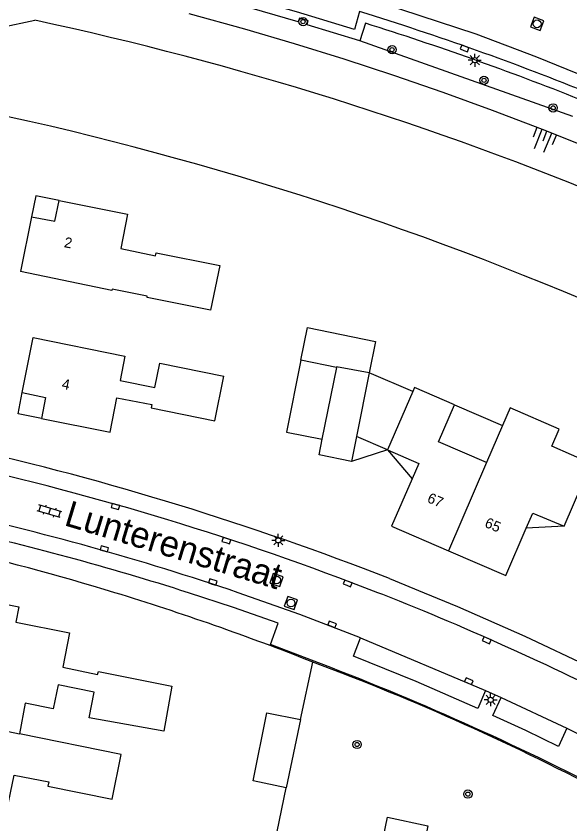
# Model space of a CAD drawing. Extents: x 128000 to 131008, y 398996 to 402500.
# Drawn here: x 128052.6 to 128106.1, y 399977.7 to 400055.7 of the extents above; entities that cross this region are included whole.
import ezdxf

# ---------------------------------------------------------------- set-up
doc = ezdxf.new("R2010")
doc.units = 0
for name, color, linetype in [('gg-afsc-hekwerk', 7, 'Continuous'), ('gg-afsc-muur', 7, 'Continuous'), ('gg-anno-huisnummerreeks BGT', 7, 'Continuous'), ('gg-anno-openbare ruimte label', 7, 'Continuous'), ('gg-bbg-bijgebouw', 7, 'Continuous'), ('gg-bbg-gedigitaliseerde bebouwing', 7, 'Continuous'), ('gg-bbg-gedigitaliseerde bijgebouw', 7, 'Continuous'), ('gg-bbg-hoofdgebouw', 7, 'Continuous'), ('gg-bbg-luifel en loopbrug', 7, 'Continuous'), ('gg-bbg-onder overbouw', 7, 'Continuous'), ('gg-bbg-pand overbouw', 7, 'Continuous'), ('gg-bbg-tussenscheiding', 7, 'Continuous'), ('gg-knt-BGT kruinlijn', 7, 'Continuous'), ('gg-knt-verharding', 7, 'Continuous'), ('gg-knt-verharding nz', 7, 'Continuous'), ('gg-kntw-beschoeiing', 7, 'Continuous'), ('gt-grn-groengrens', 7, 'Continuous'), ('gt-symb-boom', 7, 'Continuous'), ('gt-symb-klinker verharding', 7, 'Continuous'), ('gt-symb-kolk', 7, 'Continuous'), ('gt-symb-lichtmast', 7, 'Continuous'), ('gt-symb-rioolschacht', 7, 'Continuous'), ('gt-symb-talud symbool', 7, 'Continuous')]:
    doc.layers.add(name, color=color, linetype=linetype)

# ---------------------------------------------------------------- blocks, each defined once
blk = doc.blocks.new('gt0-RS')
at = {"layer": 'gt-symb-rioolschacht'}
blk.add_lwpolyline([(-0.5, -0.5), (0.5, -0.5), (0.5, 0.5), (-0.5, 0.5)], close=True, dxfattribs=at)
blk.add_circle((0, 0), 0.375, dxfattribs=at)
blk = doc.blocks.new('gt0-BOOM')
at = {"layer": 'gt-symb-boom'}
for radius in [0.4, 0.2]:
    blk.add_circle((0, 0), radius, dxfattribs=at)
blk = doc.blocks.new('gt0-TALUD_1')
at = {"layer": 'gt-symb-talud symbool'}
for p, q in [((-1, -1), (-1, 0)), ((-0.5, -2), (-0.5, 0)), ((0.5, -2), (0.5, 0)), ((1, -1), (1, 0)), ((0, -1), (0, 0))]:
    blk.add_line(p, q, dxfattribs=at)
blk = doc.blocks.new('gt0-KOLK')
at = {"layer": 'gt-symb-kolk'}
blk.add_lwpolyline([(0, 0), (0.375, 0), (0.375, 0.4), (-0.375, 0.4), (-0.375, 0), (0, 0)], dxfattribs=at)
blk = doc.blocks.new('gt0-LMAST')
at = {"layer": 'gt-symb-lichtmast'}
for p, q in [((-0.182, 0.173), (-0.447, 0.438)), ((-0.005, 0.246), (-0.005, 0.621)), ((0.172, 0.173), (0.437, 0.438)), ((-0.255, -0.004), (-0.63, -0.004)), ((-0.182, -0.181), (-0.447, -0.446)), ((-0.005, -0.254), (-0.005, -0.629)), ((0.437, -0.446), (0.172, -0.181)), ((0.245, -0.004), (0.62, -0.004))]:
    blk.add_line(p, q, dxfattribs=at)
blk.add_circle((-0.005, -0.004), 0.25, dxfattribs=at)
blk = doc.blocks.new('gt0-KL1')
at = {"layer": 'gt-symb-klinker verharding'}
for p, q in [((-1.15, 0.3), (1.15, 0.3)), ((-1, -0.3), (-1, 0.3)), ((-0.5, 0.3), (-0.5, 0.45)), ((0, -0.3), (0, 0.3)), ((0.5, 0.3), (0.5, 0.45)), ((1, -0.3), (1, 0.3)), ((-1.15, -0.3), (1.15, -0.3)), ((-0.5, -0.45), (-0.5, -0.3)), ((0.5, -0.45), (0.5, -0.3))]:
    blk.add_line(p, q, dxfattribs=at)

msp = doc.modelspace()

# ---------------------------------------------------------------- linework, layer by layer
at = {"layer": 'gg-afsc-hekwerk'}
for centre, radius, start, end in [((127988.445, 399759.332), 251.707, 72.96781, 76.91974), ((127988.202, 399758.504), 252.571, 68.37166, 72.97033), ((127998.99, 399771.942), 236.156, 61.91835, 69.60305)]:
    msp.add_arc(centre, radius, start, end, dxfattribs=at)
at = {"layer": 'gg-afsc-muur'}
for p, q in [((128080.093, 399987.756), (128081.296, 399993.292)), ((128077.064, 399973.074), (128078.719, 399981.153))]:
    msp.add_line(p, q, dxfattribs=at)
at = {"layer": 'gg-bbg-bijgebouw'}
for p, q in [((128080.136, 400022.471), (128080.78, 400025.62)), ((128083.563, 400021.781), (128080.136, 400022.471)), ((128080.093, 399987.756), (128078.719, 399981.153))]:
    msp.add_line(p, q, dxfattribs=at)
for points in [[(128082.191, 400014.847), (128083.591, 400021.775), (128083.563, 400021.781)], [(128085.037, 400012.697), (128081.884, 400013.328), (128082.191, 400014.847)], [(128078.719, 399981.153), (128075.539, 399981.822), (128076.859, 399988.407), (128080.093, 399987.756)]]:
    msp.add_lwpolyline(points, dxfattribs=at)
at = {"layer": 'gg-bbg-gedigitaliseerde bebouwing'}
for p, q in [((128099.613, 400016.159), (128098.056, 400012.584)), ((128053.524, 399989.32), (128052.957, 399986.372))]:
    msp.add_line(p, q, dxfattribs=at)
for points in [[(128072.315, 400031.614), (128071.419, 400027.306), (128065.282, 400028.529), (128065.309, 400028.664), (128061.917, 400029.34), (128061.89, 400029.204), (128053.06, 400031.028)], [(128054.297, 400024.652), (128063.143, 400022.852), (128062.673, 400020.5), (128066.046, 400019.828), (128066.515, 400022.181), (128072.702, 400020.921)], [(128104.355, 400014.155), (128105.074, 400015.807), (128100.355, 400017.862), (128099.613, 400016.159)], [(128066.913, 399986.625), (128059.684, 399987.921), (128060.162, 399990.406), (128056.699, 399991.11), (128056.223, 399988.769), (128053.524, 399989.32)], [(128045.097, 399980.321), (128051.758, 399978.952), (128052.448, 399982.384), (128055.785, 399981.711), (128055.704, 399981.308), (128061.901, 399980.059), (128062.769, 399984.371), (128052.957, 399986.372)]]:
    msp.add_lwpolyline(points, dxfattribs=at)
at = {"layer": 'gg-bbg-gedigitaliseerde bijgebouw'}
for p, q in [((128090.937, 400019.434), (128086.739, 400021.257)), ((128085.512, 400015.088), (128085.037, 400012.697)), ((128088.489, 400013.795), (128085.512, 400015.088))]:
    msp.add_line(p, q, dxfattribs=at)
msp.add_lwpolyline([(128080.78, 400025.62), (128087.339, 400024.278), (128086.739, 400021.257)], dxfattribs=at)
at = {"layer": 'gg-bbg-hoofdgebouw'}
for p, q in [((128054.117, 400036.335), (128053.06, 400031.028)), ((128053.236, 400019.344), (128054.297, 400024.652))]:
    msp.add_line(p, q, dxfattribs=at)
for points in [[(128056.788, 400037.911), (128063.393, 400036.575), (128062.743, 400033.269), (128066.099, 400032.557), (128066.161, 400032.857), (128072.315, 400031.614)], [(128055.1, 400016.841), (128061.706, 400015.511), (128062.375, 400018.842), (128065.746, 400018.188), (128065.684, 400017.883), (128071.83, 400016.62), (128072.702, 400020.921)], [(128094.979, 400018.171), (128091.117, 400019.848), (128090.937, 400019.434)], [(128098.056, 400012.584), (128093.426, 400014.594), (128094.979, 400018.171)], [(128088.489, 400013.795), (128091.516, 400012.48), (128090.879, 400011.012)], [(128105.558, 400006.432), (128108.171, 400012.493), (128104.355, 400014.155)], [(128090.879, 400011.012), (128088.888, 400006.425), (128094.376, 400004.06)], [(128101.89, 400006.231), (128102.527, 400007.699), (128105.558, 400006.432)], [(128094.376, 400004.06), (128099.912, 400001.674), (128101.89, 400006.231)], [(128047.467, 399990.555), (128048.472, 399995.547), (128045.951, 399996.054), (128046.016, 399996.377), (128046.795, 399996.221), (128047.502, 399999.734), (128052.905, 399998.647), (128052.605, 399997.159), (128057.793, 399996.115), (128057.142, 399992.805), (128060.499, 399992.084), (128060.582, 399992.401), (128067.689, 399990.976), (128066.913, 399986.625)]]:
    msp.add_lwpolyline(points, dxfattribs=at)
at = {"layer": 'gg-bbg-luifel en loopbrug'}
for p, q in [((128094.979, 400018.171), (128099.613, 400016.159)), ((128088.489, 400013.795), (128085.037, 400012.697)), ((128088.489, 400013.795), (128090.879, 400011.012)), ((128105.558, 400006.432), (128101.89, 400006.231))]:
    msp.add_line(p, q, dxfattribs=at)
msp.add_lwpolyline([(128080.136, 400022.471), (128078.753, 400015.532), (128082.191, 400014.847)], dxfattribs=at)
at = {"layer": 'gg-bbg-onder overbouw'}
for points in [[(128054.117, 400036.335), (128056.381, 400035.903), (128056.788, 400037.911)], [(128053.236, 400019.344), (128055.48, 400018.873), (128055.1, 400016.841)]]:
    msp.add_lwpolyline(points, dxfattribs=at)
at = {"layer": 'gg-bbg-pand overbouw'}
for points in [[(128056.788, 400037.911), (128054.533, 400038.362), (128054.117, 400036.335)], [(128055.1, 400016.841), (128052.841, 400017.293), (128053.236, 400019.344)]]:
    msp.add_lwpolyline(points, dxfattribs=at)
at = {"layer": 'gg-bbg-tussenscheiding'}
for p, q in [((128086.739, 400021.257), (128085.512, 400015.088)), ((128090.937, 400019.434), (128088.489, 400013.795)), ((128098.056, 400012.584), (128094.376, 400004.06)), ((128050.514, 399986.87), (128052.957, 399986.372))]:
    msp.add_line(p, q, dxfattribs=at)
msp.add_lwpolyline([(128086.739, 400021.257), (128083.573, 400021.826), (128083.563, 400021.781)], dxfattribs=at)
at = {"layer": 'gg-knt-BGT kruinlijn'}
msp.add_lwpolyline([(128069.312, 400055.968), (128074.68, 400054.482), (128079.476, 400053.066), (128084.283, 400051.58), (128089.067, 400050.02), (128093.854, 400048.363), (128098.614, 400046.63), (128103.42, 400044.803), (128108.198, 400042.902), (128113.12, 400040.852), (128117.996, 400038.714), (128124.388, 400035.769), (128130.736, 400032.718), (128135.649, 400030.254), (128140.524, 400027.716), (128145.378, 400025.122)], dxfattribs=at)
at = {"layer": 'gg-knt-verharding'}
for p, q in [((128086.369, 400055.027), (128085.811, 400053.335)), ((128088.048, 399999.819), (128087.578, 400000)), ((128097.974, 399990.56), (128099.459, 399989.877)), ((128105.818, 399986.905), (128110.897, 399984.321))]:
    msp.add_line(p, q, dxfattribs=at)
for points in [[(128085.808, 400056.166), (128085.299, 400054.417), (128079.703, 400056.143), (128074.068, 400057.735), (128074.529, 400059.515)], [(128085.811, 400053.335), (128080.734, 400054.892), (128080.829, 400055.271), (128079.99, 400055.536), (128079.885, 400055.159), (128072.989, 400057.162)], [(128088.681, 400001.366), (128092.042, 400000), (128095.261, 399998.657), (128101.769, 399995.791), (128108.153, 399992.774), (128113.792, 399989.935)], [(128081.167, 399993.479), (128077.217, 399995.003), (128077.95, 399997.067), (128073.627, 399998.57), (128069.279, 400000)], [(128085.905, 399995.651), (128080.018, 399997.898), (128074.077, 400000)], [(128097.974, 399990.56), (128097.212, 399988.8), (128091.251, 399991.412), (128085.222, 399993.864), (128085.905, 399995.651)], [(128105.818, 399986.905), (128105.001, 399985.136), (128101.847, 399986.672), (128098.66, 399988.14), (128099.459, 399989.877)], [(128088.508, 399978.308), (128092.406, 399977.487), (128087.172, 399952.075), (128083.247, 399952.879), (128088.508, 399978.308)]]:
    msp.add_lwpolyline(points, dxfattribs=at)
for centre, radius, start, end in [((128002.323, 399786.806), 282.001, 67.94492, 72.77983), ((128001.031, 399782.288), 285.778, 68.22537, 72.62543), ((127983.062, 399731.453), 289.842, 68.62917, 77.1507), ((127984.691, 399736.142), 283.208, 68.69762, 77.39509), ((127988.379, 399748.379), 265.814, 71.19191, 77.60538), ((127986.589, 399741.221), 271.67, 72.27938, 77.40242), ((127987.944, 399746.186), 272.673, 62.69276, 68.46184), ((127983.717, 399736.609), 274.734, 62.57199, 69.22458)]:
    msp.add_arc(centre, radius, start, end, dxfattribs=at)
at = {"layer": 'gg-knt-verharding nz'}
for p, q in [((128085.905, 399995.651), (128097.974, 399990.56)), ((128099.459, 399989.877), (128105.818, 399986.905))]:
    msp.add_line(p, q, dxfattribs=at)
msp.add_lwpolyline([(128210.074, 399986.958), (128204.991, 399991.304), (128196.671, 399998.156), (128186.147, 400006.307), (128175.863, 400013.682), (128166.031, 400020.269), (128152.632, 400028.339), (128142.228, 400034.055), (128130.557, 400039.918), (128119.614, 400044.972), (128102.915, 400051.74), (128097.067, 400053.966), (128086.242, 400057.55), (128074.921, 400060.911), (128065.504, 400063.411), (128058.665, 400065.077)], dxfattribs=at)
at = {"layer": 'gg-kntw-beschoeiing'}
msp.add_lwpolyline([(128049.174, 400055.1), (128051.142, 400054.636), (128054.458, 400055.316)], dxfattribs=at)
for centre, radius, start, end in [((127986.553, 399739.31), 323.219, 67.30349, 77.87238), ((127982.391, 399732.087), 321.517, 65.62668, 77.51757)]:
    msp.add_arc(centre, radius, start, end, dxfattribs=at)
at = {"layer": 'gt-grn-groengrens'}
msp.add_line((128106.383, 400046.027), (128085.811, 400053.335), dxfattribs=at)

# ---------------------------------------------------------------- block references
at = {"layer": 'gt-symb-boom'}
for p in [(128080.345, 400055.19), (128088.938, 400052.479), (128097.81, 400049.52), (128104.489, 400046.855), (128085.562, 399985.334), (128096.257, 399980.539)]:
    msp.add_blockref('gt0-BOOM', p, dxfattribs=at)
at = {"layer": 'gt-symb-klinker verharding', "rotation": 163.50377577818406}
msp.add_blockref('gt0-KL1', (128055.863, 400007.873), dxfattribs=at)
at = {"layer": 'gt-symb-kolk'}
for p, rotation in [((128095.863, 400052.414), -21.16902811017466), ((128062.173, 400008.129), -15.425970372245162), ((128072.873, 400004.843), -18.597977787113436), ((128061.104, 400004.056), -15.315451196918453), ((128071.568, 400000.843), -17.764323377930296), ((128084.583, 400000.719), -20.790725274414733), ((128083.075, 399996.754), -22.333388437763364), ((128097.992, 399995.23), -24.259084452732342), ((128096.27, 399991.273), -23.56707121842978)]:
    msp.add_blockref('gt0-KOLK', p, dxfattribs=dict(at, rotation=rotation))
at = {"layer": 'gt-symb-lichtmast'}
for p in [(128096.931, 400051.465), (128077.959, 400005.063), (128098.459, 399989.653)]:
    msp.add_blockref('gt0-LMAST', p, dxfattribs=at)
at = {"layer": 'gt-symb-rioolschacht'}
for p, rotation in [((128102.943, 400054.972), -21.169028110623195), ((128077.781, 400001.234), -19.21431186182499), ((128079.173, 399999.008), -19.32248238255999)]:
    msp.add_blockref('gt0-RS', p, dxfattribs=dict(at, rotation=rotation))
at = {"layer": 'gt-symb-talud symbool', "xscale": 1.0001564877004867, "yscale": 1.0001564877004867, "rotation": -21.897150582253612}
msp.add_blockref('gt0-TALUD_1', (128103.888, 400044.604), dxfattribs=at)

# ---------------------------------------------------------------- texts
at = {"layer": 'gg-anno-huisnummerreeks BGT'}
for s, rotation, p in [('2', 348.8, (128057.217, 400033.406)), ('4', 348.7, (128056.995, 400019.724)), ('67', 336.7, (128092.25, 400008.787)), ('65', 336.7, (128097.799, 400006.395))]:
    msp.add_text(s, height=1, rotation=rotation, dxfattribs=at).set_placement(p)
at = {"layer": 'gg-anno-openbare ruimte label'}
msp.add_text('Lunterenstraat', height=2.5, rotation=343.2, dxfattribs=at).set_placement((128057.177, 400006.548))

doc.saveas('drawing.dxf')
